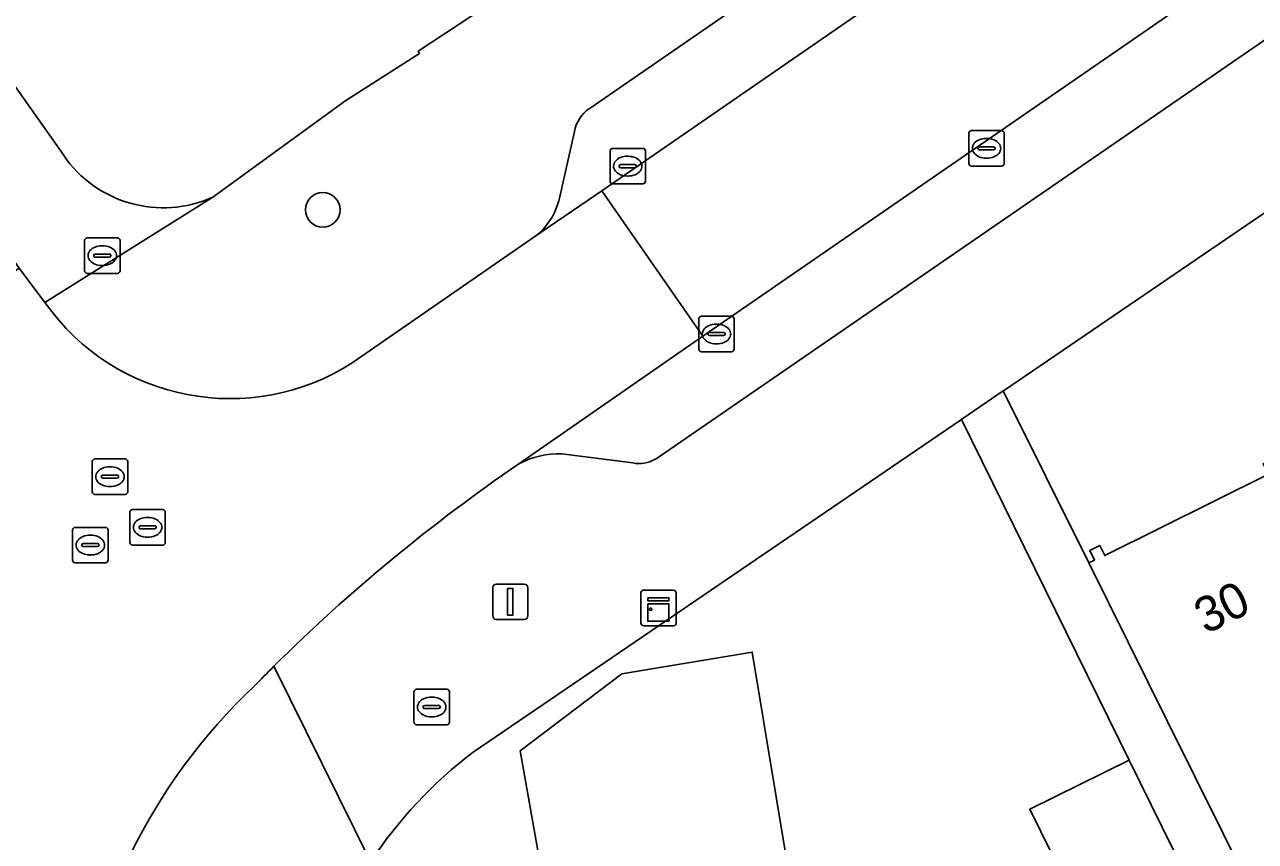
# Model space of a CAD drawing. Extents: x 157793 to 159380, y 380877 to 382313.
# Drawn here: x 158219.83 to 158254.58, y 381426.55 to 381449.61 of the extents above; entities that cross this region are included whole.
import ezdxf

# ---------------------------------------------------------------- set-up
doc = ezdxf.new("R2010")
doc.units = 0
for name, color, linetype in [('IMGEO_Boom', 7, 'Continuous'), ('IMGEO_Brandkraan', 7, 'Continuous'), ('IMGEO_Erf', 7, 'Continuous'), ('IMGEO_Kast', 7, 'Continuous'), ('IMGEO_Kolk', 7, 'Continuous'), ('IMGEO_Lichtmast', 7, 'Continuous'), ('IMGEO_Pand', 7, 'Continuous'), ('IMGEO_Pand_nummerreeks', 7, 'Continuous'), ('IMGEO_Parkeervlak_open', 7, 'Continuous'), ('IMGEO_Rijbaan_lokaal_open', 7, 'Continuous'), ('IMGEO_Rioolput', 7, 'Continuous'), ('IMGEO_Voetpad_open', 7, 'Continuous')]:
    doc.layers.add(name, color=color, linetype=linetype)

msp = doc.modelspace()

# ---------------------------------------------------------------- linework, layer by layer
at = {"layer": 'IMGEO_Boom'}
msp.add_circle((158228.247, 381444.381), 0.489, dxfattribs=at)
at = {"layer": 'IMGEO_Brandkraan'}
for p, q in [((158221.599, 381443.586), (158222.451, 381443.586)), ((158221.524, 381442.66), (158221.524, 381443.512)), ((158222.012, 381443.366), (158222.037, 381443.366)), ((158222.525, 381443.512), (158222.525, 381442.66)), ((158221.783, 381443.08), (158221.783, 381443.092)), ((158222.221, 381443.043), (158221.823, 381443.043)), ((158221.826, 381443.129), (158222.224, 381443.129)), ((158222.267, 381443.092), (158222.267, 381443.08)), ((158222.451, 381442.586), (158221.599, 381442.586)), ((158222.035, 381442.806), (158222.01, 381442.806)), ((158230.824, 381429.92), (158230.824, 381430.772)), ((158230.899, 381430.846), (158231.751, 381430.846)), ((158231.825, 381430.772), (158231.825, 381429.92)), ((158231.083, 381430.34), (158231.083, 381430.352)), ((158231.126, 381430.389), (158231.524, 381430.389)), ((158231.312, 381430.626), (158231.337, 381430.626)), ((158231.567, 381430.352), (158231.567, 381430.34)), ((158231.521, 381430.303), (158231.123, 381430.303)), ((158231.335, 381430.066), (158231.31, 381430.066)), ((158231.751, 381429.846), (158230.899, 381429.846))]:
    msp.add_line(p, q, dxfattribs=at)
for points in [[(158221.599, 381443.586), (158222.451, 381443.586)], [(158221.524, 381442.66), (158221.524, 381443.512)], [(158222.525, 381443.512), (158222.525, 381442.66)], [(158222.451, 381442.586), (158221.599, 381442.586)], [(158230.824, 381429.92), (158230.824, 381430.772)], [(158230.899, 381430.846), (158231.751, 381430.846)], [(158231.825, 381430.772), (158231.825, 381429.92)], [(158231.751, 381429.846), (158230.899, 381429.846)]]:
    msp.add_lwpolyline(points, dxfattribs=at)
for centre, radius, start, end in [((158221.601, 381443.51), 0.0765, 91.552, 178.448), ((158221.601, 381443.51), 0.0765, 91.552, 178.448), ((158222.449, 381443.51), 0.0765, 1.552, 88.448), ((158222.449, 381443.51), 0.0765, 1.552, 88.448), ((158221.823, 381443.089), 0.0403, 85.8775, 175.7526), ((158221.82, 381443.079), 0.0366, 178.938, 274.7102), ((158222.224, 381443.086), 0.043, 264.8664, 352.4533), ((158222.228, 381443.091), 0.0386, 1.7309, 96.639), ((158221.601, 381442.662), 0.0765, 181.552, 268.448), ((158221.601, 381442.662), 0.0765, 181.552, 268.448), ((158222.449, 381442.662), 0.0765, 271.552, 358.448), ((158222.449, 381442.662), 0.0765, 271.552, 358.448), ((158230.901, 381430.77), 0.0765, 91.552, 178.448), ((158230.901, 381430.77), 0.0765, 91.552, 178.448), ((158231.749, 381430.77), 0.0765, 1.552, 88.448), ((158231.749, 381430.77), 0.0765, 1.552, 88.448), ((158231.123, 381430.349), 0.0403, 85.8775, 175.7526), ((158231.12, 381430.339), 0.0366, 178.938, 274.7102), ((158231.524, 381430.346), 0.043, 264.8664, 352.4533), ((158231.528, 381430.351), 0.0386, 1.7309, 96.639), ((158230.901, 381429.922), 0.0765, 181.552, 268.448), ((158230.901, 381429.922), 0.0765, 181.552, 268.448), ((158231.749, 381429.922), 0.0765, 271.552, 358.448), ((158231.749, 381429.922), 0.0765, 271.552, 358.448)]:
    msp.add_arc(centre, radius, start, end, dxfattribs=at)
for centre, major_axis, ratio, start_param, end_param in [((158222.011, 381443.086), (-0.387, 0.002), 0.722429, 4.712389, 7.853982), ((158222.036, 381443.086), (-0.39, 0.002), 0.717154, 1.570796, 4.712389), ((158231.311, 381430.346), (-0.387, 0.002), 0.722429, 4.712389, 7.853982), ((158231.336, 381430.346), (-0.39, 0.002), 0.717154, 1.570796, 4.712389)]:
    msp.add_ellipse(centre, major_axis=major_axis, ratio=ratio, start_param=start_param, end_param=end_param, dxfattribs=at)
at = {"layer": 'IMGEO_Erf'}
for points in [[(158207.322, 381492.809), (158193.967, 381486.126), (158195.005, 381484.47), (158202.402, 381473.13), (158209.819, 381462.024), (158210.491, 381462.328), (158213.909, 381457.425), (158213.23, 381457.086), (158215.155, 381454.363), (158215.033, 381454.286), (158220.925, 381445.928)], [(158225.147, 381444.74), (158228.899, 381447.466), (158230.981, 381448.796), (158230.945, 381448.855), (158239.35, 381454.401), (158239.215, 381454.72), (158248.756, 381460.74), (158248.071, 381462.489), (158244.836, 381468.956), (158246.357, 381469.717), (158244.948, 381472.534), (158242.127, 381471.081), (158240.657, 381473.935), (158239.073, 381477.012), (158241.894, 381478.465), (158239.196, 381484.306)], [(158255.837, 381444.973), (158247.466, 381439.272), (158247.461, 381439.269), (158249.875, 381434.411), (158250.034, 381434.49), (158249.9, 381434.759), (158250.184, 381434.9), (158250.324, 381434.618), (158254.947, 381436.916)], [(158253.13, 381410.329), (158252.378, 381414.564), (158255.566, 381415.13), (158255.348, 381416.358), (158256.812, 381417.079), (158254.727, 381421.312), (158253.916, 381420.912), (158255.256, 381418.192), (158253.259, 381417.209), (158251.919, 381419.929), (158250.074, 381423.675), (158248.209, 381427.461), (158251.017, 381428.844), (158246.279, 381438.463), (158236.86, 381432.048), (158232.494, 381429.075)], [(158234.615, 381424.65), (158233.82, 381429.107), (158236.693, 381431.279), (158240.372, 381431.897), (158241.399, 381425.71)]]:
    msp.add_lwpolyline(points, dxfattribs=at)
for centre, radius, start, end in [((158223.743, 381447.847), 3.41, 214.2575, 294.3111), ((158240.437, 381418.737), 13.037, 127.5352, 146.25)]:
    msp.add_arc(centre, radius, start, end, dxfattribs=at)
at = {"layer": 'IMGEO_Kast'}
for p, q in [((158237.228, 381432.715), (158237.228, 381433.556)), ((158237.228, 381433.556), (158237.228, 381432.715)), ((158237.303, 381433.64), (158238.144, 381433.64)), ((158238.144, 381433.64), (158237.303, 381433.64)), ((158238.228, 381433.565), (158238.228, 381432.724)), ((158238.228, 381432.724), (158238.228, 381433.565)), ((158238.153, 381432.64), (158237.312, 381432.64)), ((158237.312, 381432.64), (158238.153, 381432.64))]:
    msp.add_line(p, q, dxfattribs=at)
for points in [[(158237.423, 381433.43), (158238.023, 381433.43), (158238.023, 381433.345), (158237.423, 381433.345), (158237.423, 381433.43)], [(158237.423, 381433.255), (158238.023, 381433.255), (158238.023, 381432.766), (158237.423, 381432.766), (158237.423, 381433.255)]]:
    msp.add_lwpolyline(points, dxfattribs=at)
msp.add_circle((158237.507, 381433.104), 0.0377, dxfattribs=at)
for centre, start, end in [((158237.306, 381433.562), 92.4484, 184.2845), ((158237.306, 381433.562), 92.4484, 184.2845), ((158238.15, 381433.562), 2.4484, 94.2845), ((158238.15, 381433.562), 2.4484, 94.2845), ((158237.306, 381432.718), 182.4484, 274.2845), ((158237.306, 381432.718), 182.4484, 274.2845), ((158238.15, 381432.718), 272.4484, 4.2845), ((158238.15, 381432.718), 272.4484, 4.2845)]:
    msp.add_arc(centre, 0.0779, start, end, dxfattribs=at)
at = {"layer": 'IMGEO_Kolk'}
for p, q in [((158246.487, 381445.689), (158246.487, 381446.541)), ((158246.562, 381446.615), (158247.414, 381446.615)), ((158246.975, 381446.395), (158247, 381446.395)), ((158247.488, 381446.541), (158247.488, 381445.689)), ((158236.358, 381445.186), (158236.358, 381446.038)), ((158236.433, 381446.112), (158237.285, 381446.112)), ((158237.359, 381446.038), (158237.359, 381445.186)), ((158246.746, 381446.109), (158246.746, 381446.121)), ((158247.184, 381446.072), (158246.786, 381446.072)), ((158246.789, 381446.158), (158247.187, 381446.158)), ((158247.23, 381446.121), (158247.23, 381446.109)), ((158236.617, 381445.606), (158236.617, 381445.618)), ((158236.66, 381445.655), (158237.058, 381445.655)), ((158236.846, 381445.892), (158236.871, 381445.892)), ((158237.101, 381445.618), (158237.101, 381445.606)), ((158246.998, 381445.835), (158246.973, 381445.835)), ((158237.055, 381445.569), (158236.657, 381445.569)), ((158236.869, 381445.332), (158236.844, 381445.332)), ((158247.414, 381445.615), (158246.562, 381445.615)), ((158237.285, 381445.112), (158236.433, 381445.112)), ((158238.863, 381440.449), (158238.863, 381441.301)), ((158238.938, 381441.375), (158239.79, 381441.375)), ((158239.351, 381441.155), (158239.376, 381441.155)), ((158239.864, 381441.301), (158239.864, 381440.449)), ((158239.122, 381440.869), (158239.122, 381440.881)), ((158239.56, 381440.832), (158239.162, 381440.832)), ((158239.165, 381440.918), (158239.563, 381440.918)), ((158239.606, 381440.881), (158239.606, 381440.869)), ((158239.374, 381440.595), (158239.349, 381440.595)), ((158239.79, 381440.375), (158238.938, 381440.375))]:
    msp.add_line(p, q, dxfattribs=at)
for points in [[(158246.487, 381445.689), (158246.487, 381446.541)], [(158246.562, 381446.615), (158247.414, 381446.615)], [(158247.488, 381446.541), (158247.488, 381445.689)], [(158236.358, 381445.186), (158236.358, 381446.038)], [(158236.433, 381446.112), (158237.285, 381446.112)], [(158237.359, 381446.038), (158237.359, 381445.186)], [(158247.414, 381445.615), (158246.562, 381445.615)], [(158237.285, 381445.112), (158236.433, 381445.112)], [(158238.863, 381440.449), (158238.863, 381441.301)], [(158238.938, 381441.375), (158239.79, 381441.375)], [(158239.864, 381441.301), (158239.864, 381440.449)], [(158239.79, 381440.375), (158238.938, 381440.375)]]:
    msp.add_lwpolyline(points, dxfattribs=at)
for centre, radius, start, end in [((158246.564, 381446.539), 0.0765, 91.552, 178.448), ((158246.564, 381446.539), 0.0765, 91.552, 178.448), ((158247.412, 381446.539), 0.0765, 1.552, 88.448), ((158247.412, 381446.539), 0.0765, 1.552, 88.448), ((158236.435, 381446.036), 0.0765, 91.552, 178.448), ((158236.435, 381446.036), 0.0765, 91.552, 178.448), ((158237.283, 381446.036), 0.0765, 1.552, 88.448), ((158237.283, 381446.036), 0.0765, 1.552, 88.448), ((158246.786, 381446.118), 0.0403, 85.8775, 175.7526), ((158246.783, 381446.108), 0.0366, 178.938, 274.7102), ((158247.187, 381446.115), 0.043, 264.8664, 352.4533), ((158247.191, 381446.12), 0.0386, 1.7309, 96.639), ((158236.657, 381445.615), 0.0403, 85.8775, 175.7526), ((158237.062, 381445.617), 0.0386, 1.7309, 96.639), ((158246.564, 381445.691), 0.0765, 181.552, 268.448), ((158246.564, 381445.691), 0.0765, 181.552, 268.448), ((158247.412, 381445.691), 0.0765, 271.552, 358.448), ((158247.412, 381445.691), 0.0765, 271.552, 358.448), ((158236.654, 381445.605), 0.0366, 178.938, 274.7102), ((158237.058, 381445.612), 0.043, 264.8664, 352.4533), ((158236.435, 381445.188), 0.0765, 181.552, 268.448), ((158236.435, 381445.188), 0.0765, 181.552, 268.448), ((158237.283, 381445.188), 0.0765, 271.552, 358.448), ((158237.283, 381445.188), 0.0765, 271.552, 358.448), ((158238.94, 381441.299), 0.0765, 91.552, 178.448), ((158238.94, 381441.299), 0.0765, 91.552, 178.448), ((158239.788, 381441.299), 0.0765, 1.552, 88.448), ((158239.788, 381441.299), 0.0765, 1.552, 88.448), ((158239.162, 381440.878), 0.0403, 85.8775, 175.7526), ((158239.159, 381440.868), 0.0366, 178.938, 274.7102), ((158239.563, 381440.875), 0.043, 264.8664, 352.4533), ((158239.567, 381440.88), 0.0386, 1.7309, 96.639), ((158238.94, 381440.451), 0.0765, 181.552, 268.448), ((158238.94, 381440.451), 0.0765, 181.552, 268.448), ((158239.788, 381440.451), 0.0765, 271.552, 358.448), ((158239.788, 381440.451), 0.0765, 271.552, 358.448)]:
    msp.add_arc(centre, radius, start, end, dxfattribs=at)
for centre, major_axis, ratio, start_param, end_param in [((158246.974, 381446.115), (-0.387, 0.002), 0.722429, 4.712389, 7.853982), ((158246.999, 381446.115), (-0.39, 0.002), 0.717154, 1.570796, 4.712389), ((158236.845, 381445.612), (-0.387, 0.002), 0.722429, 4.712389, 7.853982), ((158236.87, 381445.612), (-0.39, 0.002), 0.717154, 1.570796, 4.712389), ((158239.35, 381440.875), (-0.387, 0.002), 0.722429, 4.712389, 7.853982), ((158239.375, 381440.875), (-0.39, 0.002), 0.717154, 1.570796, 4.712389)]:
    msp.add_ellipse(centre, major_axis=major_axis, ratio=ratio, start_param=start_param, end_param=end_param, dxfattribs=at)
at = {"layer": 'IMGEO_Lichtmast'}
for p, q in [((158233.148, 381433.816), (158233.938, 381433.816)), ((158233.938, 381433.816), (158233.148, 381433.816)), ((158233.048, 381432.916), (158233.048, 381433.716)), ((158233.048, 381433.716), (158233.048, 381432.916)), ((158234.038, 381433.716), (158234.038, 381432.916)), ((158234.038, 381432.916), (158234.038, 381433.716)), ((158233.938, 381432.816), (158233.148, 381432.816)), ((158233.148, 381432.816), (158233.938, 381432.816))]:
    msp.add_line(p, q, dxfattribs=at)
msp.add_lwpolyline([(158233.468, 381433.691), (158233.618, 381433.691), (158233.618, 381432.941), (158233.468, 381432.941), (158233.468, 381433.691)], dxfattribs=at)
for centre, start, end in [((158233.148, 381433.716), 90, 180), ((158233.148, 381433.716), 90, 180), ((158233.938, 381433.716), 0, 90), ((158233.938, 381433.716), 360, 90), ((158233.148, 381432.916), 180, 270), ((158233.148, 381432.916), 180, 270), ((158233.938, 381432.916), 270, 0), ((158233.938, 381432.916), 270, 0)]:
    msp.add_arc(centre, 0.1, start, end, dxfattribs=at)
at = {"layer": 'IMGEO_Pand'}
for points in [[(158254.987, 381437.302), (158254.801, 381437.21), (158254.947, 381436.916), (158250.324, 381434.618), (158250.184, 381434.9), (158249.9, 381434.759), (158250.034, 381434.49), (158249.875, 381434.411), (158252.1, 381429.934), (158254.451, 381425.204), (158254.612, 381425.284), (158254.765, 381424.977), (158255.088, 381425.137), (158254.943, 381425.429), (158259.11, 381427.5), (158259.643, 381427.765), (158259.713, 381427.8)], [(158232.009, 381418.242), (158241.459, 381419.939), (158242.071, 381420.049), (158242.386, 381420.106), (158244.307, 381420.451), (158244.811, 381420.542), (158243.926, 381425.525), (158243.872, 381425.828), (158243.862, 381425.889), (158241.444, 381425.454), (158241.399, 381425.71), (158240.372, 381431.897), (158236.693, 381431.279), (158233.82, 381429.107), (158234.615, 381424.65), (158230.64, 381423.945), (158230.711, 381423.544), (158231.058, 381423.605)], [(158252.882, 381425.058), (158251.017, 381428.844), (158248.209, 381427.461), (158250.074, 381423.675)]]:
    msp.add_lwpolyline(points, close=True, dxfattribs=at)
at = {"layer": 'IMGEO_Parkeervlak_open'}
for points in [[(158302.02, 381483.392), (158298.335, 381481.315), (158294.12, 381478.763), (158290.279, 381476.177), (158238.977, 381440.815), (158233.782, 381437.207)], [(158236.126, 381444.916), (158287.186, 381480.143)], [(158237.636, 381437.336), (158294.977, 381476.803), (158300.112, 381479.931)], [(158250.571, 381457.44), (158235.765, 381447.229)], [(158235.351, 381446.59), (158234.932, 381444.71)], [(158234.237, 381443.624), (158236.126, 381444.916)], [(158234.999, 381437.491), (158236.998, 381437.235)]]:
    msp.add_lwpolyline(points, dxfattribs=at)
for centre, radius, start, end in [((158236.323, 381446.414), 0.988, 124.4014, 169.7212), ((158233.068, 381445.137), 1.912, 307.6816, 347.0829), ((158234.915, 381435.101), 2.391, 87.9874, 118.2837), ((158237.179, 381438.158), 0.94, 258.905, 299.0864)]:
    msp.add_arc(centre, radius, start, end, dxfattribs=at)
at = {"layer": 'IMGEO_Rijbaan_lokaal_open'}
for points in [[(158290.513, 381482.525), (158289.203, 381481.576), (158288.861, 381481.321), (158287.186, 381480.143), (158236.126, 381444.916), (158238.977, 381440.815), (158290.279, 381476.177), (158294.12, 381478.763), (158298.335, 381481.315), (158302.02, 381483.392), (158302.784, 381483.793), (158300.625, 381488.183), (158295.372, 381485.52)], [(158233.782, 381437.207), (158238.977, 381440.815), (158236.126, 381444.916), (158234.237, 381443.624), (158229.108, 381440.08)], [(158220.405, 381441.765), (158219.673, 381442.728), (158215.544, 381439.782), (158215.433, 381439.703), (158215.581, 381439.425), (158215.957, 381438.722), (158218.021, 381435.763)]]:
    msp.add_lwpolyline(points, dxfattribs=at)
for centre, radius, start, end in [((158225.631, 381445.438), 6.388, 215.1034, 302.9815), ((158261.986, 381396.021), 49.918, 124.4034, 134.7121), ((158266.559, 381391.52), 56.333, 134.7965, 135.6092), ((158237.564, 381419), 16.403, 133.3507, 174.5233)]:
    msp.add_arc(centre, radius, start, end, dxfattribs=at)
at = {"layer": 'IMGEO_Rioolput'}
for p, q in [((158221.816, 381437.346), (158222.668, 381437.346)), ((158221.741, 381436.42), (158221.741, 381437.272)), ((158222.229, 381437.126), (158222.254, 381437.126)), ((158222.742, 381437.272), (158222.742, 381436.42)), ((158222, 381436.84), (158222, 381436.852)), ((158222.438, 381436.803), (158222.04, 381436.803)), ((158222.043, 381436.889), (158222.441, 381436.889)), ((158222.484, 381436.852), (158222.484, 381436.84)), ((158222.668, 381436.346), (158221.816, 381436.346)), ((158222.252, 381436.566), (158222.227, 381436.566)), ((158222.877, 381435.917), (158223.729, 381435.917)), ((158222.802, 381434.991), (158222.802, 381435.843)), ((158223.29, 381435.697), (158223.315, 381435.697)), ((158223.803, 381435.843), (158223.803, 381434.991)), ((158221.186, 381434.49), (158221.186, 381435.342)), ((158221.261, 381435.416), (158222.113, 381435.416)), ((158221.674, 381435.196), (158221.699, 381435.196)), ((158222.187, 381435.342), (158222.187, 381434.49)), ((158223.061, 381435.411), (158223.061, 381435.423)), ((158223.499, 381435.374), (158223.101, 381435.374)), ((158223.104, 381435.46), (158223.502, 381435.46)), ((158223.545, 381435.423), (158223.545, 381435.411)), ((158221.445, 381434.91), (158221.445, 381434.922)), ((158221.883, 381434.873), (158221.485, 381434.873)), ((158221.488, 381434.959), (158221.886, 381434.959)), ((158221.929, 381434.922), (158221.929, 381434.91)), ((158223.729, 381434.917), (158222.877, 381434.917)), ((158223.313, 381435.137), (158223.288, 381435.137)), ((158221.697, 381434.636), (158221.672, 381434.636)), ((158222.113, 381434.416), (158221.261, 381434.416))]:
    msp.add_line(p, q, dxfattribs=at)
for points in [[(158221.816, 381437.346), (158222.668, 381437.346)], [(158221.741, 381436.42), (158221.741, 381437.272)], [(158222.742, 381437.272), (158222.742, 381436.42)], [(158222.668, 381436.346), (158221.816, 381436.346)], [(158222.877, 381435.917), (158223.729, 381435.917)], [(158222.802, 381434.991), (158222.802, 381435.843)], [(158223.803, 381435.843), (158223.803, 381434.991)], [(158221.186, 381434.49), (158221.186, 381435.342)], [(158221.261, 381435.416), (158222.113, 381435.416)], [(158222.187, 381435.342), (158222.187, 381434.49)], [(158223.729, 381434.917), (158222.877, 381434.917)], [(158222.113, 381434.416), (158221.261, 381434.416)]]:
    msp.add_lwpolyline(points, dxfattribs=at)
for centre, radius, start, end in [((158221.818, 381437.27), 0.0765, 91.552, 178.448), ((158221.818, 381437.27), 0.0765, 91.552, 178.448), ((158222.666, 381437.27), 0.0765, 1.552, 88.448), ((158222.666, 381437.27), 0.0765, 1.552, 88.448), ((158222.04, 381436.849), 0.0403, 85.8775, 175.7526), ((158222.037, 381436.839), 0.0366, 178.938, 274.7102), ((158222.441, 381436.846), 0.043, 264.8664, 352.4533), ((158222.445, 381436.851), 0.0386, 1.7309, 96.639), ((158221.818, 381436.422), 0.0765, 181.552, 268.448), ((158221.818, 381436.422), 0.0765, 181.552, 268.448), ((158222.666, 381436.422), 0.0765, 271.552, 358.448), ((158222.666, 381436.422), 0.0765, 271.552, 358.448), ((158222.879, 381435.841), 0.0765, 91.552, 178.448), ((158222.879, 381435.841), 0.0765, 91.552, 178.448), ((158223.727, 381435.841), 0.0765, 1.552, 88.448), ((158223.727, 381435.841), 0.0765, 1.552, 88.448), ((158221.263, 381435.34), 0.0765, 91.552, 178.448), ((158221.263, 381435.34), 0.0765, 91.552, 178.448), ((158222.111, 381435.34), 0.0765, 1.552, 88.448), ((158222.111, 381435.34), 0.0765, 1.552, 88.448), ((158223.101, 381435.42), 0.0403, 85.8775, 175.7526), ((158223.098, 381435.41), 0.0366, 178.938, 274.7102), ((158223.502, 381435.417), 0.043, 264.8664, 352.4533), ((158223.506, 381435.422), 0.0386, 1.7309, 96.639), ((158221.485, 381434.919), 0.0403, 85.8775, 175.7526), ((158221.482, 381434.909), 0.0366, 178.938, 274.7102), ((158221.886, 381434.916), 0.043, 264.8664, 352.4533), ((158221.89, 381434.921), 0.0386, 1.7309, 96.639), ((158222.879, 381434.993), 0.0765, 181.552, 268.448), ((158222.879, 381434.993), 0.0765, 181.552, 268.448), ((158223.727, 381434.993), 0.0765, 271.552, 358.448), ((158223.727, 381434.993), 0.0765, 271.552, 358.448), ((158221.263, 381434.492), 0.0765, 181.552, 268.448), ((158221.263, 381434.492), 0.0765, 181.552, 268.448), ((158222.111, 381434.492), 0.0765, 271.552, 358.448), ((158222.111, 381434.492), 0.0765, 271.552, 358.448)]:
    msp.add_arc(centre, radius, start, end, dxfattribs=at)
for centre, major_axis, ratio, start_param, end_param in [((158222.228, 381436.846), (-0.387, 0.002), 0.722429, 4.712389, 7.853982), ((158222.253, 381436.846), (-0.39, 0.002), 0.717154, 1.570796, 4.712389), ((158223.289, 381435.417), (-0.387, 0.002), 0.722429, 4.712389, 7.853982), ((158223.314, 381435.417), (-0.39, 0.002), 0.717154, 1.570796, 4.712389), ((158221.673, 381434.916), (-0.387, 0.002), 0.722429, 4.712389, 7.853982), ((158221.698, 381434.916), (-0.39, 0.002), 0.717154, 1.570796, 4.712389)]:
    msp.add_ellipse(centre, major_axis=major_axis, ratio=ratio, start_param=start_param, end_param=end_param, dxfattribs=at)
at = {"layer": 'IMGEO_Voetpad_open'}
for points in [[(158153.644, 381549.128), (158159.97, 381537.562), (158161.594, 381534.598), (158163.996, 381530.272), (158165.872, 381526.867), (158169.218, 381520.936), (158171.659, 381516.762), (158175.691, 381509.903), (158178.499, 381505.249), (158182.168, 381499.189), (158184.727, 381495.042), (158189.052, 381488.161), (158192.482, 381482.833), (158196.908, 381476.029), (158199.88, 381471.47), (158203.651, 381465.824), (158207.189, 381460.583), (158211.139, 381454.855), (158219.673, 381442.728), (158220.405, 381441.765), (158225.147, 381444.74)], [(158220.925, 381445.928), (158215.033, 381454.286), (158215.155, 381454.363), (158213.23, 381457.086), (158213.909, 381457.425), (158210.491, 381462.328), (158209.819, 381462.024), (158202.402, 381473.13), (158195.005, 381484.47), (158193.967, 381486.126), (158193.881, 381486.263), (158194.249, 381486.486), (158193.532, 381487.602), (158190.7, 381492.013), (158191.096, 381492.237), (158188.833, 381495.915), (158188.007, 381495.43), (158181.083, 381506.764)], [(158275.375, 381481.852), (158275.717, 381480.861), (158275.736, 381479.82), (158275.409, 381478.974), (158274.868, 381478.276), (158253.852, 381464.174), (158253.408, 381465.16), (158250.758, 381463.834), (158248.071, 381462.489), (158248.756, 381460.74), (158239.215, 381454.72), (158239.35, 381454.401), (158230.945, 381448.855), (158230.981, 381448.796), (158228.899, 381447.466), (158225.147, 381444.74), (158220.405, 381441.765)], [(158235.765, 381447.229), (158250.571, 381457.44), (158256.757, 381461.706), (158283.152, 381479.902)], [(158300.112, 381479.931), (158294.977, 381476.803), (158237.636, 381437.336)], [(158232.494, 381429.075), (158236.86, 381432.048), (158246.279, 381438.463), (158246.295, 381438.474), (158247.461, 381439.269), (158247.466, 381439.272), (158255.837, 381444.973), (158311.062, 381472.396), (158312.782, 381473.207), (158318.119, 381475.762), (158316.972, 381478.604), (158311.496, 381475.816), (158309.727, 381474.963), (158273.457, 381457.008), (158272.57, 381458.87)], [(158234.932, 381444.71), (158235.351, 381446.59)], [(158229.108, 381440.08), (158234.237, 381443.624)], [(158254.451, 381425.204), (158252.1, 381429.934), (158249.875, 381434.411), (158247.461, 381439.269), (158246.295, 381438.474), (158246.279, 381438.463), (158251.017, 381428.844), (158252.882, 381425.058)], [(158236.998, 381437.235), (158234.999, 381437.491)], [(158229.507, 381425.843), (158229.597, 381425.98), (158226.867, 381431.495)], [(158226.867, 381431.495), (158229.597, 381425.98)]]:
    msp.add_lwpolyline(points, dxfattribs=at)
for centre, radius, start, end in [((158236.323, 381446.414), 0.988, 124.4014, 169.7212), ((158223.743, 381447.847), 3.41, 214.2575, 294.3111), ((158233.068, 381445.137), 1.912, 307.6816, 347.0829), ((158225.631, 381445.438), 6.388, 215.1034, 302.9815), ((158234.915, 381435.101), 2.391, 87.9874, 118.2837), ((158237.179, 381438.158), 0.94, 258.905, 299.0864), ((158261.986, 381396.021), 49.918, 124.4034, 134.7121), ((158266.559, 381391.52), 56.333, 134.7965, 135.6092), ((158237.564, 381419), 16.403, 133.3507, 174.5233), ((158240.437, 381418.737), 13.037, 127.5352, 146.25)]:
    msp.add_arc(centre, radius, start, end, dxfattribs=at)

# ---------------------------------------------------------------- texts
at = {"layer": 'IMGEO_Pand_nummerreeks'}
msp.add_text('30', height=1, rotation=26.3904, dxfattribs=at).set_placement((158253.178, 381432.388))

doc.saveas('drawing.dxf')
